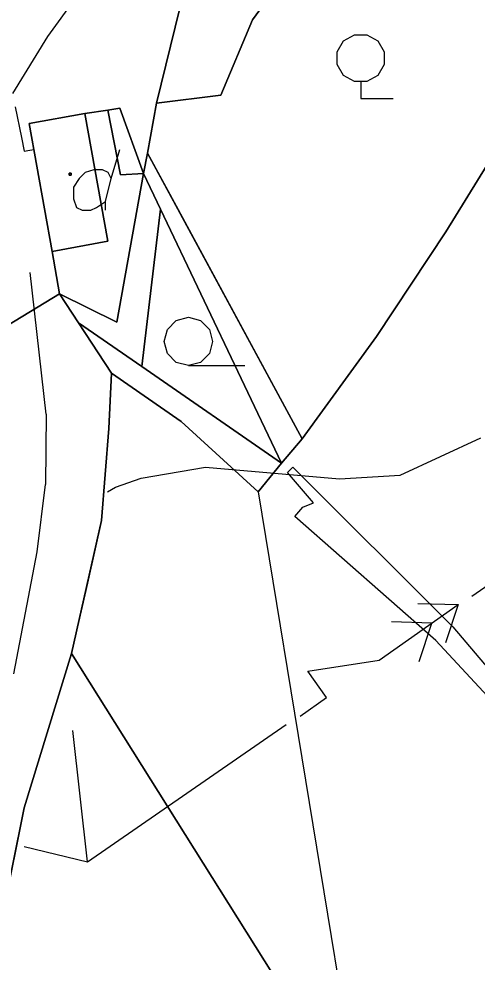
# Model space of a CAD drawing. Extents: x -645676 to -642474, y -1077513 to -1072613.
# Drawn here: x -644074.5 to -644003.5, y -1074830 to -1074683.6 of the extents above; entities that cross this region are included whole.
import ezdxf

# ---------------------------------------------------------------- set-up
doc = ezdxf.new("R2010")
doc.units = 0
for name, color, linetype in [('ELEKTRO', 7, 'Continuous'), ('KN', 7, 'Continuous'), ('KRAJ_ZELEN_STAV', 7, 'Continuous'), ('KULTURY_STAV', 7, 'Continuous'), ('KULTURY_ZNACKY', 7, 'Continuous'), ('Obvod_KP_', 7, 'Continuous'), ('OBVOD_PU', 7, 'Continuous'), ('PLYNOVOD', 7, 'Continuous'), ('Silnice_II__t__dy_a_III__t__dy', 7, 'Continuous'), ('VRSTEVNICE', 7, 'Continuous')]:
    doc.layers.add(name, color=color, linetype=linetype)

# ---------------------------------------------------------------- blocks, each defined once
blk = doc.blocks.new('3$0400')
blk.add_lwpolyline([(0, 0), (-0.38, 0.1), (-0.65, 0.38), (-0.75, 0.75), (-0.65, 1.12), (-0.38, 1.4), (0, 1.5), (0.38, 1.4), (0.65, 1.12), (0.75, 0.75), (0.65, 0.38), (0.38, 0.1), (0, 0), (1.75, 0)])
blk = doc.blocks.new('$431')
blk.add_line((0.63, 0.99), (0.9, 1.89))
blk.add_lwpolyline([(0.45, 0), (0.45, 0.27), (0.63, 0.99), (0.54, 1.17), (0.36, 1.26), (0.09, 1.26), (-0.18, 1.17), (-0.36, 0.99), (-0.54, 0.72), (-0.54, 0.36), (-0.45, 0.09), (-0.27, 0), (0, 0), (0.18, 0.09), (0.45, 0.27)])
blk = doc.blocks.new('3$0500')
blk.add_lwpolyline([(0, 0.53), (-0.19, 0.53), (-0.53, 0.72), (-0.72, 1.06), (-0.72, 1.45), (-0.53, 1.79), (-0.19, 1.98), (0.2, 1.98), (0.54, 1.79), (0.73, 1.45), (0.73, 1.06), (0.54, 0.72), (0.2, 0.53), (0.01, 0.53), (0.01, 0), (1.01, 0)])
blk = doc.blocks.new('6$6120')
for points in [[(-3, 0), (-2, 0), (-2, 1), (0, 0), (3, 0)], [(1, -0.75), (2, 0), (1, 0.75)], [(2, 0.75), (3, 0), (2, -0.75)]]:
    blk.add_lwpolyline(points)

msp = doc.modelspace()

# ---------------------------------------------------------------- linework, layer by layer
at = {"layer": 'ELEKTRO'}
for p, q in [((-644063.92, -1074814.44), (-644033.08, -1074793.11)), ((-644063.92, -1074814.44), (-644066.17, -1074794.05)), ((-644073.75, -1074812.08), (-644063.92, -1074814.44))]:
    msp.add_line(p, q, dxfattribs=at)
msp.add_lwpolyline([(-644004.29, -1074773.2), (-643992.56, -1074765.09), (-643940.37, -1074734.01), (-643908.24, -1074714.68)], dxfattribs=at)
at = {"layer": 'KN'}
for points in [[(-644028.73, -1074652.53), (-644024.83, -1074654.51), (-644019.11, -1074657.41), (-644038.31, -1074683.75), (-644043.23, -1074695.44), (-644053.2, -1074696.65), (-644049.58, -1074681.9), (-644054.7, -1074678.01), (-644032.15, -1074650.79)], [(-644009.46, -1074662.31), (-643993.68, -1074672.79), (-643992.39, -1074673.54), (-643987.66, -1074676.29), (-643984.77, -1074677.97), (-643998.79, -1074701.09), (-644001.9, -1074706.23), (-644008.32, -1074716.63), (-644019.09, -1074732.87), (-644030.63, -1074748.76), (-644054.62, -1074704.4), (-644053.2, -1074696.65), (-644043.23, -1074695.44), (-644038.31, -1074683.75), (-644019.11, -1074657.41)], [(-644069.39, -1074719.67), (-644072.94, -1074699.8), (-644064.3, -1074698.29), (-644060.75, -1074718.07)], [(-644055.21, -1074707.6), (-644059.36, -1074730.68), (-644068.24, -1074726.27), (-644069.39, -1074719.67), (-644060.75, -1074718.07), (-644064.3, -1074698.29), (-644060.73, -1074697.76), (-644058.79, -1074707.8)], [(-644055.21, -1074707.6), (-644058.79, -1074707.8), (-644060.73, -1074697.76), (-644058.87, -1074697.45)], [(-644030.63, -1074748.76), (-644033.82, -1074752.54), (-644052.59, -1074713.12), (-644055.21, -1074707.6), (-644054.62, -1074704.4)], [(-644052.59, -1074713.12), (-644055.5, -1074737.54), (-644065.29, -1074730.76), (-644068.24, -1074726.27), (-644059.36, -1074730.68), (-644055.21, -1074707.6)], [(-644066.42, -1074707.82), (-644066.72, -1074707.82), (-644066.72, -1074707.52), (-644066.42, -1074707.52)], [(-644066.42, -1074707.82), (-644066.42, -1074707.52), (-644066.72, -1074707.52), (-644066.72, -1074707.82)], [(-644033.82, -1074752.54), (-644055.5, -1074737.54), (-644052.59, -1074713.12)], [(-644055.5, -1074737.54), (-644033.82, -1074752.54), (-644037.42, -1074756.98), (-644049.36, -1074746.11), (-644060.19, -1074738.58), (-644065.29, -1074730.76)], [(-644037.42, -1074756.98), (-644021.61, -1074853.49), (-644066.37, -1074782.1), (-644061.72, -1074761.45), (-644060.59, -1074747.16), (-644060.19, -1074738.58), (-644049.36, -1074746.11)], [(-644021.61, -1074853.49), (-644021.6, -1074853.49), (-644038.91, -1074969.11), (-644062.56, -1074941.13), (-644082.7, -1074916.14), (-644087.89, -1074898.15), (-644086.89, -1074871.43), (-644073.74, -1074806.08), (-644066.37, -1074782.1)]]:
    msp.add_lwpolyline(points, close=True, dxfattribs=at)
for points in [[(-644049.58, -1074681.9), (-644053.2, -1074696.65), (-644054.62, -1074704.4), (-644055.21, -1074707.6), (-644058.87, -1074697.45), (-644060.73, -1074697.76), (-644064.3, -1074698.29), (-644072.94, -1074699.8), (-644069.39, -1074719.67), (-644068.24, -1074726.27), (-644079.93, -1074733.36), (-644081, -1074727.47), (-644084.34, -1074713.78), (-644089.58, -1074692.41), (-644094.88, -1074670.61)], [(-644079.93, -1074733.36), (-644068.24, -1074726.27), (-644065.29, -1074730.76), (-644060.19, -1074738.58), (-644060.59, -1074747.16), (-644061.72, -1074761.45), (-644066.37, -1074782.1), (-644073.74, -1074806.08), (-644086.89, -1074871.43)]]:
    msp.add_lwpolyline(points, dxfattribs=at)
at = {"layer": 'KRAJ_ZELEN_STAV'}
msp.add_lwpolyline([(-643945.19, -1074863.11), (-643969.4, -1074829.39), (-643987.2, -1074804.57), (-644009.89, -1074780.06), (-644031.76, -1074760.81), (-644030.49, -1074759.4), (-644028.83, -1074758.73), (-644032.88, -1074753.99), (-644032.05, -1074753.2), (-644007.25, -1074777.97), (-643985.9, -1074803.18), (-643967.4, -1074827.82), (-643943.92, -1074860.74), (-643945.19, -1074863.11)], dxfattribs=at)
at = {"layer": 'KULTURY_STAV'}
for points in [[(-644003.95, -1074623.92), (-644003.62, -1074628.62), (-643996.09, -1074629.96), (-643999.75, -1074649.11), (-644006.71, -1074647.78), (-644009.46, -1074662.31), (-644019.11, -1074657.41), (-644038.31, -1074683.75), (-644043.23, -1074695.44), (-644053.2, -1074696.65), (-644049.58, -1074681.9), (-644054.7, -1074678.01), (-644057.28, -1074680.88), (-644062.68, -1074676.42), (-644060.18, -1074673.5), (-644037.43, -1074646.06), (-644033.68, -1074636.85), (-644031.17, -1074637.84), (-644028.2, -1074638.93), (-644027.13, -1074625.82), (-644024.34, -1074625.59), (-644013.32, -1074624.69), (-644003.95, -1074623.92)], [(-644019.11, -1074657.41), (-644009.46, -1074662.31), (-643993.68, -1074672.79), (-643992.39, -1074673.54), (-643987.66, -1074676.29), (-643984.77, -1074677.97), (-643998.79, -1074701.09), (-644001.9, -1074706.23), (-644008.32, -1074716.63), (-644019.09, -1074732.87), (-644030.63, -1074748.76), (-644054.62, -1074704.4), (-644053.2, -1074696.65), (-644043.23, -1074695.44), (-644038.31, -1074683.75), (-644019.11, -1074657.41)], [(-644049.58, -1074681.9), (-644052.1, -1074692.18), (-644053.2, -1074696.65), (-644054.62, -1074704.4), (-644049.86, -1074713.19), (-644030.63, -1074748.76), (-644033.82, -1074752.54), (-644052.59, -1074713.12), (-644055.5, -1074737.54), (-644033.82, -1074752.54), (-644037.42, -1074756.98), (-644049.36, -1074746.11), (-644060.19, -1074738.58), (-644060.59, -1074747.16), (-644061.72, -1074761.45), (-644063.91, -1074771.17), (-644065.69, -1074779.09), (-644066.37, -1074782.1), (-644069.8, -1074793.25), (-644073.74, -1074806.08), (-644076.95, -1074822.05), (-644086.89, -1074871.43)], [(-644060.73, -1074697.76), (-644058.79, -1074707.8), (-644055.21, -1074707.6), (-644059.36, -1074730.68), (-644068.24, -1074726.27), (-644069.39, -1074719.67), (-644072.94, -1074699.8), (-644064.3, -1074698.29), (-644060.73, -1074697.76)], [(-644072.94, -1074699.8), (-644070.92, -1074711.13), (-644069.39, -1074719.67), (-644068.24, -1074726.27), (-644059.36, -1074730.68), (-644056.11, -1074712.58), (-644055.21, -1074707.6), (-644058.79, -1074707.8), (-644060.73, -1074697.76), (-644064.3, -1074698.29), (-644072.94, -1074699.8)], [(-644095.63, -1074938.05), (-644092.57, -1074919.06), (-644092.63, -1074904.4), (-644091.3, -1074902.49), (-644087.89, -1074898.15), (-644086.89, -1074871.43), (-644073.74, -1074806.08), (-644066.37, -1074782.1), (-644061.72, -1074761.45), (-644060.59, -1074747.16), (-644060.19, -1074738.58), (-644049.36, -1074746.11), (-644037.42, -1074756.98), (-644033.82, -1074752.54), (-644030.63, -1074748.76), (-644019.09, -1074732.87), (-644008.32, -1074716.63), (-644001.9, -1074706.23)], [(-644052.59, -1074713.12), (-644033.82, -1074752.54), (-644055.5, -1074737.54), (-644052.59, -1074713.12)]]:
    msp.add_lwpolyline(points, dxfattribs=at)
at = {"layer": 'Obvod_KP_'}
msp.add_lwpolyline([(-644001.9, -1074706.23), (-644008.32, -1074716.63), (-644019.09, -1074732.87), (-644030.63, -1074748.76), (-644033.82, -1074752.54), (-644037.42, -1074756.98), (-644021.6, -1074853.49), (-644044.37, -1075005.55), (-644052.47, -1075075.41), (-644064.86, -1075071.09), (-644069.64, -1075069.16), (-644109.1, -1075052.98), (-644128.16, -1075045.7), (-644186.2, -1075024.53), (-644202.35, -1075018.82), (-644232.72, -1075008), (-644288.4, -1074987.6), (-644322.8, -1074974.71)], dxfattribs=at)
at = {"layer": 'OBVOD_PU'}
msp.add_lwpolyline([(-644001.9, -1074706.23), (-644008.32, -1074716.63), (-644019.09, -1074732.87), (-644030.63, -1074748.76), (-644033.82, -1074752.54), (-644037.42, -1074756.98), (-644021.6, -1074853.49), (-644044.37, -1075005.55), (-644052.47, -1075075.41), (-644064.86, -1075071.09), (-644069.64, -1075069.16), (-644109.1, -1075052.98), (-644128.16, -1075045.7), (-644186.2, -1075024.53), (-644202.35, -1075018.82), (-644232.72, -1075008), (-644288.4, -1074987.6), (-644322.8, -1074974.71)], dxfattribs=at)
at = {"layer": 'PLYNOVOD'}
for p, q in [((-644063.82, -1074677.66), (-644070.13, -1074686.32)), ((-644070.13, -1074686.32), (-644075.51, -1074695.15)), ((-644075.1, -1074697.21), (-644074.13, -1074701.98)), ((-644074.13, -1074701.98), (-644073.7, -1074704.12)), ((-644073.7, -1074704.12), (-644072.87, -1074703.95)), ((-644072.87, -1074703.95), (-644072.22, -1074703.84))]:
    msp.add_line(p, q, dxfattribs=at)
at = {"layer": 'Silnice_II__t__dy_a_III__t__dy'}
for p, q in [((-644070.29, -1074744.94), (-644072.82, -1074722.94)), ((-644070.29, -1074744.94), (-644070.43, -1074755.88)), ((-644071.7, -1074766.33), (-644070.43, -1074755.88)), ((-644075.31, -1074785.25), (-644071.7, -1074766.33))]:
    msp.add_line(p, q, dxfattribs=at)
at = {"layer": 'VRSTEVNICE'}
msp.add_lwpolyline([(-644060.79, -1074757.01), (-644059.58, -1074756.29), (-644055.59, -1074754.87), (-644045.62, -1074753.16), (-644024.83, -1074755.01), (-644015.43, -1074754.44), (-644002.9, -1074748.6)], dxfattribs=at)

# ---------------------------------------------------------------- block references
at = {"layer": 'ELEKTRO', "xscale": 4.999999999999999, "yscale": 5.000000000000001, "rotation": 35.27010099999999}
msp.add_blockref('6$6120', (-644018.68, -1074783.16), dxfattribs=at)
at = {"layer": 'KULTURY_ZNACKY', "xscale": 5, "yscale": 5}
for name, p in [('3$0500', (-644021.56, -1074695.95)), ('$431', (-644063.38, -1074713.3)), ('3$0400', (-644048.25, -1074737.41))]:
    msp.add_blockref(name, p, dxfattribs=at)

doc.saveas('drawing.dxf')
